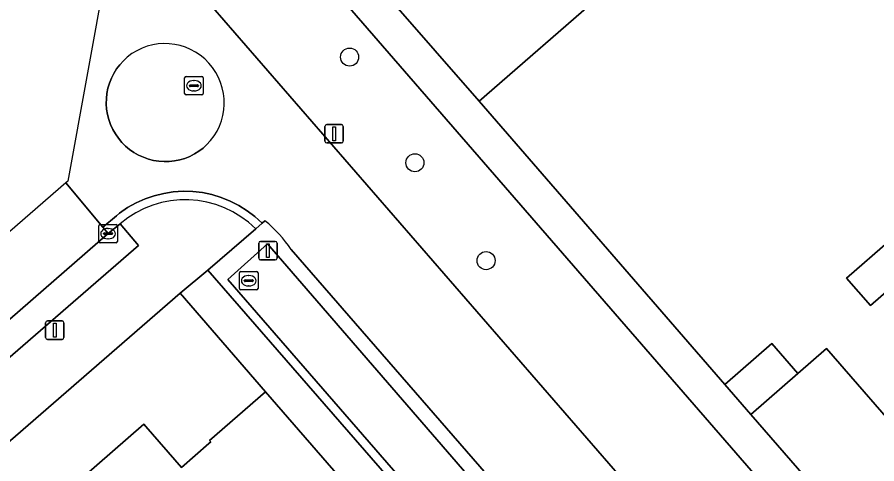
# Model space of a CAD drawing. Extents: x 155887 to 156869, y 383880 to 384678.
# Drawn here: x 156137.22 to 156183.7, y 384220.55 to 384244.7 of the extents above; entities that cross this region are included whole.
import ezdxf

# ---------------------------------------------------------------- set-up
doc = ezdxf.new("R2010")
doc.units = 0
for name, color, linetype in [('IMGEO_Afsluitpaal', 7, 'Continuous'), ('IMGEO_Berm_groen', 7, 'Continuous'), ('IMGEO_Boom', 7, 'Continuous'), ('IMGEO_Erf', 7, 'Continuous'), ('IMGEO_Greppel_droge_sloot', 7, 'Continuous'), ('IMGEO_Kolk', 7, 'Continuous'), ('IMGEO_Lichtmast', 7, 'Continuous'), ('IMGEO_Muur', 7, 'Continuous'), ('IMGEO_Pand', 7, 'Continuous'), ('IMGEO_Parkeervlak_open', 7, 'Continuous'), ('IMGEO_Rijbaan_lokaal_gesloten', 7, 'Continuous'), ('IMGEO_Rijbaan_lokaal_open', 7, 'Continuous'), ('IMGEO_Rioolput', 7, 'Continuous'), ('IMGEO_Voetpad_open', 7, 'Continuous')]:
    doc.layers.add(name, color=color, linetype=linetype)

msp = doc.modelspace()

# ---------------------------------------------------------------- linework, layer by layer
at = {"layer": 'IMGEO_Afsluitpaal'}
for p, q in [((156150.285, 384231.677), (156150.285, 384232.477)), ((156150.285, 384232.477), (156150.285, 384231.677)), ((156150.385, 384232.577), (156151.175, 384232.577)), ((156151.175, 384232.577), (156150.385, 384232.577)), ((156151.275, 384232.477), (156151.275, 384231.677)), ((156151.275, 384231.677), (156151.275, 384232.477)), ((156151.175, 384231.577), (156150.385, 384231.577)), ((156150.385, 384231.577), (156151.175, 384231.577))]:
    msp.add_line(p, q, dxfattribs=at)
msp.add_lwpolyline([(156150.705, 384232.452), (156150.855, 384232.452), (156150.855, 384231.702), (156150.705, 384231.702), (156150.705, 384232.452)], dxfattribs=at)
for centre, start, end in [((156150.385, 384232.477), 90, 180), ((156150.385, 384232.477), 90, 180), ((156151.175, 384232.477), 0, 90), ((156151.175, 384232.477), 360, 90), ((156150.385, 384231.677), 180, 270), ((156150.385, 384231.677), 180, 270), ((156151.175, 384231.677), 270, 0), ((156151.175, 384231.677), 270, 0)]:
    msp.add_arc(centre, 0.1, start, end, dxfattribs=at)
at = {"layer": 'IMGEO_Berm_groen'}
for points in [[(156151.054, 384250), (156149.771, 384251.478), (156148.072, 384250), (156145.532, 384247.791), (156146.011, 384247.291), (156178.133, 384210.306), (156180.888, 384207.129), (156186.961, 384200.164), (156187.099, 384199.995), (156187.538, 384199.508), (156191.739, 384203.118)], [(156150.753, 384232.446), (156182.627, 384195.637), (156180.489, 384193.824), (156148.604, 384230.508)]]:
    msp.add_lwpolyline(points, close=True, dxfattribs=at)
msp.add_lwpolyline([(156150.618, 384233.691), (156150.466, 384233.56), (156150.118, 384233.257), (156147.538, 384231.013), (156180.435, 384193.22), (156183.115, 384195.519), (156183.494, 384195.849), (156182.276, 384197.368), (156152.038, 384232.13)], dxfattribs=at)
msp.add_arc((156146.139, 384228.19), 7.094, 33.7384, 50.8455, dxfattribs=at)
at = {"layer": 'IMGEO_Boom'}
for centre in [(156155.197, 384242.537), (156158.727, 384236.825), (156162.578, 384231.537)]:
    msp.add_circle(centre, 0.489, dxfattribs=at)
at = {"layer": 'IMGEO_Erf'}
for points in [[(156168.953, 384246.043), (156162.201, 384240.158), (156175.483, 384224.844), (156178.026, 384227.055), (156179.431, 384225.439), (156180.985, 384226.788), (156185.648, 384221.421), (156189.279, 384224.575), (156192.873, 384227.697), (156188.21, 384233.064), (156192.153, 384236.489), (156192.703, 384236.966), (156191.377, 384238.493), (156193.693, 384240.505), (156195.019, 384238.978), (156196.077, 384239.897), (156200.74, 384234.53), (156204.364, 384237.678), (156207.972, 384240.812), (156203.309, 384246.179)], [(156138.138, 384217.516), (156144.074, 384222.689), (156144.18, 384222.567), (156146.106, 384220.358), (156147.586, 384221.651), (156147.692, 384221.743), (156147.626, 384221.819), (156150.648, 384224.448), (156146.041, 384229.773), (156083.269, 384175.304)]]:
    msp.add_lwpolyline(points, dxfattribs=at)
msp.add_lwpolyline([(156184.432, 384232.641), (156186.793, 384234.694), (156188.082, 384233.212), (156185.72, 384231.159), (156183.359, 384229.105), (156182.07, 384230.588)], close=True, dxfattribs=at)
at = {"layer": 'IMGEO_Greppel_droge_sloot'}
msp.add_lwpolyline([(156180.489, 384193.824), (156182.627, 384195.637), (156150.753, 384232.446), (156148.604, 384230.508)], close=True, dxfattribs=at)
at = {"layer": 'IMGEO_Kolk'}
for p, q in [((156141.639, 384232.569), (156141.639, 384233.421)), ((156141.714, 384233.495), (156142.566, 384233.495)), ((156142.64, 384233.421), (156142.64, 384232.569)), ((156141.898, 384232.989), (156141.898, 384233.001)), ((156142.336, 384232.952), (156141.938, 384232.952)), ((156141.941, 384233.038), (156142.339, 384233.038)), ((156142.127, 384233.275), (156142.152, 384233.275)), ((156142.382, 384233.001), (156142.382, 384232.989)), ((156142.566, 384232.495), (156141.714, 384232.495)), ((156142.15, 384232.715), (156142.125, 384232.715)), ((156149.243, 384230.024), (156149.243, 384230.876)), ((156149.318, 384230.95), (156150.17, 384230.95)), ((156149.731, 384230.73), (156149.756, 384230.73)), ((156150.244, 384230.876), (156150.244, 384230.024)), ((156149.502, 384230.444), (156149.502, 384230.456)), ((156149.94, 384230.407), (156149.542, 384230.407)), ((156149.545, 384230.493), (156149.943, 384230.493)), ((156149.754, 384230.17), (156149.729, 384230.17)), ((156149.986, 384230.456), (156149.986, 384230.444)), ((156150.17, 384229.95), (156149.318, 384229.95))]:
    msp.add_line(p, q, dxfattribs=at)
for points in [[(156141.639, 384232.569), (156141.639, 384233.421)], [(156141.714, 384233.495), (156142.566, 384233.495)], [(156142.64, 384233.421), (156142.64, 384232.569)], [(156142.566, 384232.495), (156141.714, 384232.495)], [(156149.243, 384230.024), (156149.243, 384230.876)], [(156149.318, 384230.95), (156150.17, 384230.95)], [(156150.244, 384230.876), (156150.244, 384230.024)], [(156150.17, 384229.95), (156149.318, 384229.95)]]:
    msp.add_lwpolyline(points, dxfattribs=at)
for centre, radius, start, end in [((156141.716, 384233.419), 0.0765, 91.552, 178.448), ((156141.716, 384233.419), 0.0765, 91.552, 178.448), ((156142.564, 384233.419), 0.0765, 1.552, 88.448), ((156142.564, 384233.419), 0.0765, 1.552, 88.448), ((156141.938, 384232.998), 0.0403, 85.8775, 175.7526), ((156141.935, 384232.988), 0.0366, 178.938, 274.7102), ((156142.339, 384232.995), 0.043, 264.8664, 352.4533), ((156142.343, 384233), 0.0386, 1.7309, 96.639), ((156141.716, 384232.571), 0.0765, 181.552, 268.448), ((156141.716, 384232.571), 0.0765, 181.552, 268.448), ((156142.564, 384232.571), 0.0765, 271.552, 358.448), ((156142.564, 384232.571), 0.0765, 271.552, 358.448), ((156149.32, 384230.874), 0.0765, 91.552, 178.448), ((156149.32, 384230.874), 0.0765, 91.552, 178.448), ((156150.168, 384230.874), 0.0765, 1.552, 88.448), ((156150.168, 384230.874), 0.0765, 1.552, 88.448), ((156149.542, 384230.453), 0.0403, 85.8775, 175.7526), ((156149.539, 384230.443), 0.0366, 178.938, 274.7102), ((156149.943, 384230.45), 0.043, 264.8664, 352.4533), ((156149.947, 384230.455), 0.0386, 1.7309, 96.639), ((156149.32, 384230.026), 0.0765, 181.552, 268.448), ((156149.32, 384230.026), 0.0765, 181.552, 268.448), ((156150.168, 384230.026), 0.0765, 271.552, 358.448), ((156150.168, 384230.026), 0.0765, 271.552, 358.448)]:
    msp.add_arc(centre, radius, start, end, dxfattribs=at)
for centre, major_axis, ratio, start_param, end_param in [((156142.126, 384232.995), (-0.387, 0.002), 0.722429, 4.712389, 7.853982), ((156142.151, 384232.995), (-0.39, 0.002), 0.717154, 1.570796, 4.712389), ((156149.73, 384230.45), (-0.387, 0.002), 0.722429, 4.712389, 7.853982), ((156149.755, 384230.45), (-0.39, 0.002), 0.717154, 1.570796, 4.712389)]:
    msp.add_ellipse(centre, major_axis=major_axis, ratio=ratio, start_param=start_param, end_param=end_param, dxfattribs=at)
at = {"layer": 'IMGEO_Lichtmast'}
for p, q in [((156153.861, 384237.996), (156153.861, 384238.796)), ((156153.861, 384238.796), (156153.861, 384237.996)), ((156153.961, 384238.896), (156154.751, 384238.896)), ((156154.751, 384238.896), (156153.961, 384238.896)), ((156154.851, 384238.796), (156154.851, 384237.996)), ((156154.851, 384237.996), (156154.851, 384238.796)), ((156154.751, 384237.896), (156153.961, 384237.896)), ((156153.961, 384237.896), (156154.751, 384237.896)), ((156138.86, 384228.281), (156139.65, 384228.281)), ((156139.65, 384228.281), (156138.86, 384228.281)), ((156138.76, 384227.381), (156138.76, 384228.181)), ((156138.76, 384228.181), (156138.76, 384227.381)), ((156139.75, 384228.181), (156139.75, 384227.381)), ((156139.75, 384227.381), (156139.75, 384228.181)), ((156139.65, 384227.281), (156138.86, 384227.281)), ((156138.86, 384227.281), (156139.65, 384227.281))]:
    msp.add_line(p, q, dxfattribs=at)
for points in [[(156154.281, 384238.771), (156154.431, 384238.771), (156154.431, 384238.021), (156154.281, 384238.021), (156154.281, 384238.771)], [(156139.18, 384228.156), (156139.33, 384228.156), (156139.33, 384227.406), (156139.18, 384227.406), (156139.18, 384228.156)]]:
    msp.add_lwpolyline(points, dxfattribs=at)
for centre, start, end in [((156153.961, 384238.796), 90, 180), ((156153.961, 384238.796), 90, 180), ((156154.751, 384238.796), 0, 90), ((156154.751, 384238.796), 360, 90), ((156153.961, 384237.996), 180, 270), ((156153.961, 384237.996), 180, 270), ((156154.751, 384237.996), 270, 0), ((156154.751, 384237.996), 270, 0), ((156138.86, 384228.181), 90, 180), ((156138.86, 384228.181), 90, 180), ((156139.65, 384228.181), 0, 90), ((156139.65, 384228.181), 360, 90), ((156138.86, 384227.381), 180, 270), ((156138.86, 384227.381), 180, 270), ((156139.65, 384227.381), 270, 0), ((156139.65, 384227.381), 270, 0)]:
    msp.add_arc(centre, 0.1, start, end, dxfattribs=at)
at = {"layer": 'IMGEO_Muur'}
msp.add_lwpolyline([(156162.201, 384240.158), (156176.885, 384223.227)], dxfattribs=at)
at = {"layer": 'IMGEO_Pand'}
for points in [[(156162.201, 384240.158), (156168.953, 384246.043), (156169.162, 384245.804), (156169.411, 384246.02), (156165.943, 384250), (156163.102, 384253.26), (156160.851, 384251.31), (156159.95, 384252.336), (156157.26, 384250), (156155.19, 384248.202)], [(156185.72, 384231.159), (156184.432, 384232.641), (156182.07, 384230.588), (156183.359, 384229.105)], [(156175.483, 384224.844), (156176.885, 384223.227), (156179.431, 384225.439), (156178.026, 384227.055)], [(156189.279, 384224.575), (156185.648, 384221.421), (156180.985, 384226.788), (156179.431, 384225.439), (156176.885, 384223.227), (156193.222, 384204.436), (156197.232, 384207.919), (156197.069, 384208.108), (156196.125, 384207.288), (156191.278, 384212.867), (156195.807, 384216.801), (156196.402, 384216.115), (156196.523, 384216.22)], [(156159.236, 384214.575), (156150.648, 384224.448), (156147.626, 384221.819), (156147.692, 384221.743), (156147.586, 384221.651), (156146.106, 384220.358), (156144.18, 384222.567), (156144.074, 384222.689), (156138.138, 384217.516), (156144.157, 384210.61), (156148.693, 384214.552), (156149.723, 384213.367), (156152.546, 384215.82), (156153.202, 384215.065), (156153.046, 384214.055), (156157.047, 384209.45), (156159.322, 384209.306), (156159.952, 384208.579), (156162.512, 384210.8)]]:
    msp.add_lwpolyline(points, close=True, dxfattribs=at)
at = {"layer": 'IMGEO_Parkeervlak_open'}
msp.add_lwpolyline([(155960.096, 384074.77), (155961.077, 384073.632), (155986.803, 384096.014), (156000, 384107.534), (156002.735, 384109.772), (156037.984, 384140.492), (156053.511, 384154.06), (156081.118, 384178.034), (156143.773, 384232.361), (156142.785, 384233.533), (156142.141, 384232.995), (156099.166, 384195.602), (156079.587, 384178.584), (156052.579, 384155.078), (156037.058, 384141.597), (156000, 384109.463), (155985.962, 384097.201)], close=True, dxfattribs=at)
at = {"layer": 'IMGEO_Rijbaan_lokaal_gesloten'}
for points in [[(156146.522, 384255.236), (156145.084, 384256.945), (156138.902, 384251.435), (156142.05, 384247.358), (156139.964, 384235.827), (156139.86, 384235.737)], [(156152.038, 384232.13), (156182.276, 384197.368), (156183.494, 384195.849), (156187.195, 384199.198), (156187.538, 384199.508), (156187.099, 384199.995), (156186.961, 384200.164), (156180.888, 384207.129), (156178.133, 384210.306), (156146.011, 384247.291), (156145.532, 384247.791), (156145.175, 384247.499)], [(156147.466, 384237.792), (156147.279, 384237.625), (156147.051, 384237.452), (156146.808, 384237.301), (156146.552, 384237.172), (156146.286, 384237.066), (156146.012, 384236.985), (156145.732, 384236.928), (156145.447, 384236.897), (156145.161, 384236.891), (156144.875, 384236.911), (156144.593, 384236.956), (156144.315, 384237.026), (156144.045, 384237.121), (156143.785, 384237.24), (156143.536, 384237.381), (156143.3, 384237.544), (156143.081, 384237.727), (156142.878, 384237.93), (156142.695, 384238.149), (156142.531, 384238.384), (156142.39, 384238.633), (156142.271, 384238.893), (156142.176, 384239.163), (156142.105, 384239.441), (156142.059, 384239.723), (156142.039, 384240.009), (156142.045, 384240.295), (156142.076, 384240.579), (156142.132, 384240.86), (156142.213, 384241.135), (156142.318, 384241.401), (156142.447, 384241.656), (156142.598, 384241.899), (156142.77, 384242.128), (156142.962, 384242.341), (156143.172, 384242.535)], [(156099.166, 384195.602), (156142.141, 384232.995), (156141.847, 384233.348), (156139.86, 384235.737), (156095.759, 384197.457), (156095.759, 384197.457), (156097.194, 384195.783)], [(156139.86, 384235.737), (156141.847, 384233.348), (156142.584, 384233.965), (156142.761, 384234.103), (156143.195, 384234.401), (156143.654, 384234.658), (156144.135, 384234.874), (156144.632, 384235.045), (156145.143, 384235.172), (156145.663, 384235.252), (156146.189, 384235.286), (156146.715, 384235.272), (156147.238, 384235.212), (156147.753, 384235.105), (156148.257, 384234.952), (156148.745, 384234.755), (156149.214, 384234.515), (156149.659, 384234.235), (156150.078, 384233.915), (156150.466, 384233.56), (156150.618, 384233.691)]]:
    msp.add_lwpolyline(points, dxfattribs=at)
for centre, radius, start, end in [((156145.212, 384240.066), 3.202, 314.748, 129.5632), ((156146.139, 384228.19), 7.094, 33.7384, 50.8455)]:
    msp.add_arc(centre, radius, start, end, dxfattribs=at)
at = {"layer": 'IMGEO_Rijbaan_lokaal_open'}
msp.add_lwpolyline([(156143.172, 384242.535), (156142.962, 384242.341), (156142.77, 384242.128), (156142.598, 384241.899), (156142.447, 384241.656), (156142.318, 384241.401), (156142.213, 384241.135), (156142.132, 384240.86), (156142.076, 384240.579), (156142.045, 384240.295), (156142.039, 384240.009), (156142.059, 384239.723), (156142.105, 384239.441), (156142.176, 384239.163), (156142.271, 384238.893), (156142.39, 384238.633), (156142.531, 384238.384), (156142.695, 384238.149), (156142.878, 384237.93), (156143.081, 384237.727), (156143.3, 384237.544), (156143.536, 384237.381), (156143.785, 384237.24), (156144.045, 384237.121), (156144.315, 384237.026), (156144.593, 384236.956), (156144.875, 384236.911), (156145.161, 384236.891), (156145.447, 384236.897), (156145.732, 384236.928), (156146.012, 384236.985), (156146.286, 384237.066), (156146.552, 384237.172), (156146.808, 384237.301), (156147.051, 384237.452), (156147.279, 384237.625), (156147.466, 384237.792)], dxfattribs=at)
msp.add_arc((156145.212, 384240.066), 3.202, 314.748, 129.5632, dxfattribs=at)
at = {"layer": 'IMGEO_Rioolput'}
for p, q in [((156146.276, 384240.565), (156146.276, 384241.417)), ((156146.351, 384241.491), (156147.203, 384241.491)), ((156146.764, 384241.271), (156146.789, 384241.271)), ((156147.277, 384241.417), (156147.277, 384240.565)), ((156146.535, 384240.985), (156146.535, 384240.997)), ((156146.973, 384240.948), (156146.575, 384240.948)), ((156146.578, 384241.034), (156146.976, 384241.034)), ((156147.019, 384240.997), (156147.019, 384240.985)), ((156147.203, 384240.491), (156146.351, 384240.491)), ((156146.787, 384240.711), (156146.762, 384240.711))]:
    msp.add_line(p, q, dxfattribs=at)
for points in [[(156146.276, 384240.565), (156146.276, 384241.417)], [(156146.351, 384241.491), (156147.203, 384241.491)], [(156147.277, 384241.417), (156147.277, 384240.565)], [(156147.203, 384240.491), (156146.351, 384240.491)]]:
    msp.add_lwpolyline(points, dxfattribs=at)
for centre, radius, start, end in [((156146.353, 384241.415), 0.0765, 91.552, 178.448), ((156146.353, 384241.415), 0.0765, 91.552, 178.448), ((156147.201, 384241.415), 0.0765, 1.552, 88.448), ((156147.201, 384241.415), 0.0765, 1.552, 88.448), ((156146.575, 384240.994), 0.0403, 85.8775, 175.7526), ((156146.572, 384240.984), 0.0366, 178.938, 274.7102), ((156146.976, 384240.991), 0.043, 264.8664, 352.4533), ((156146.98, 384240.996), 0.0386, 1.7309, 96.639), ((156146.353, 384240.567), 0.0765, 181.552, 268.448), ((156146.353, 384240.567), 0.0765, 181.552, 268.448), ((156147.201, 384240.567), 0.0765, 271.552, 358.448), ((156147.201, 384240.567), 0.0765, 271.552, 358.448)]:
    msp.add_arc(centre, radius, start, end, dxfattribs=at)
for centre, major_axis, ratio, start_param, end_param in [((156146.763, 384240.991), (-0.387, 0.002), 0.722429, 4.712389, 7.853982), ((156146.788, 384240.991), (-0.39, 0.002), 0.717154, 1.570796, 4.712389)]:
    msp.add_ellipse(centre, major_axis=major_axis, ratio=ratio, start_param=start_param, end_param=end_param, dxfattribs=at)
at = {"layer": 'IMGEO_Voetpad_open'}
msp.add_lwpolyline([(156162.201, 384240.158), (156155.19, 384248.202), (156153.62, 384250), (156151.225, 384252.74), (156149.771, 384251.478), (156151.054, 384250), (156191.739, 384203.118), (156193.222, 384204.436), (156176.885, 384223.227), (156175.483, 384224.844)], close=True, dxfattribs=at)
for points in [[(156150.118, 384233.257), (156150.466, 384233.56), (156150.078, 384233.915), (156149.659, 384234.235), (156149.214, 384234.515), (156148.745, 384234.755), (156148.257, 384234.952), (156147.753, 384235.105), (156147.238, 384235.212), (156146.715, 384235.272), (156146.189, 384235.286), (156145.663, 384235.252), (156145.143, 384235.172), (156144.632, 384235.045), (156144.135, 384234.874), (156143.654, 384234.658), (156143.195, 384234.401), (156142.761, 384234.103), (156142.584, 384233.965), (156141.847, 384233.348), (156142.141, 384232.995), (156142.785, 384233.533)], [(156142.785, 384233.533), (156143.773, 384232.361), (156081.118, 384178.034), (156053.511, 384154.06), (156037.984, 384140.492), (156002.735, 384109.772), (156000, 384107.534), (155986.803, 384096.014), (155961.077, 384073.632), (155962.058, 384072.496), (155959.065, 384069.867), (155960.32, 384068.383), (155963.356, 384071.023), (155988.995, 384093.32), (156000, 384102.992), (156014.631, 384115.561), (156040.198, 384137.755), (156053.505, 384149.41), (156055.794, 384151.364), (156083.269, 384175.304)], [(156083.269, 384175.304), (156146.041, 384229.773), (156147.538, 384231.013), (156150.118, 384233.257)], [(156183.494, 384195.849), (156183.115, 384195.519), (156180.435, 384193.22), (156147.538, 384231.013), (156146.041, 384229.773), (156150.648, 384224.448), (156159.236, 384214.575), (156162.512, 384210.8), (156169.356, 384202.9), (156175.103, 384196.274), (156178.676, 384192.154), (156178.911, 384191.881), (156179.904, 384190.725), (156182.406, 384187.857)]]:
    msp.add_lwpolyline(points, dxfattribs=at)
msp.add_arc((156146.301, 384229.402), 5.425, 45.2857, 130.4033, dxfattribs=at)
msp.add_arc((156146.301, 384229.402), 5.425, 45.2857, 130.4033, dxfattribs=at)

doc.saveas('drawing.dxf')
